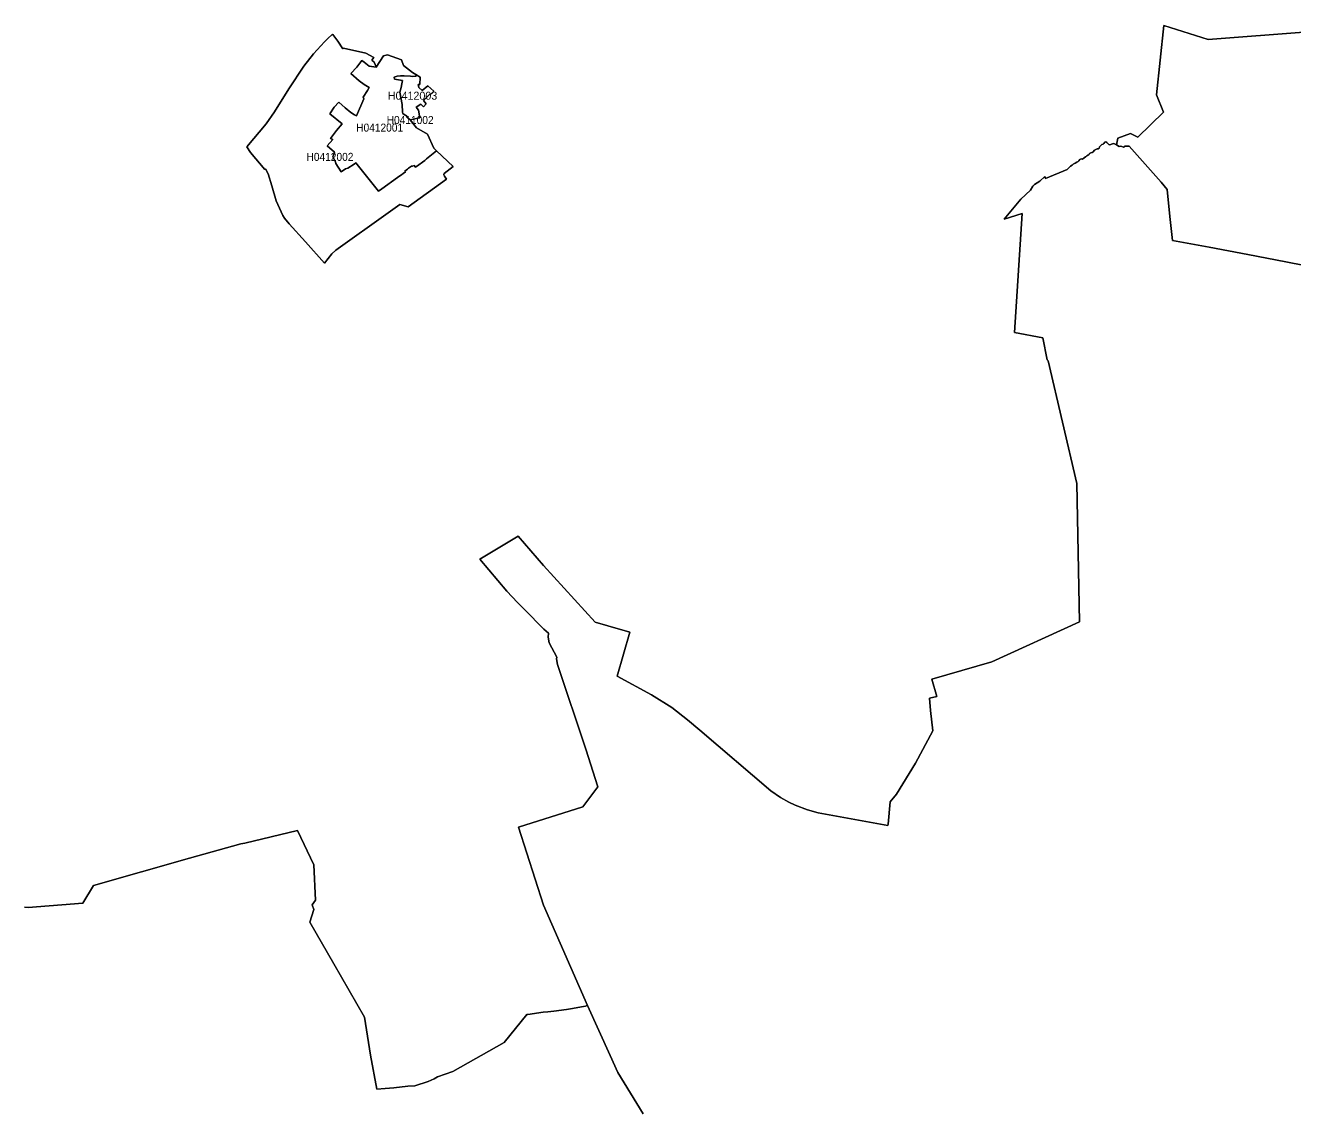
# Model space of a CAD drawing. Extents: x 369010 to 739155, y 6377141 to 6616555.
# Drawn here: x 486137 to 501969, y 6493007 to 6506567 of the extents above; entities that cross this region are included whole.
import ezdxf
from ezdxf.enums import TextEntityAlignment as Align

# ---------------------------------------------------------------- set-up
doc = ezdxf.new("R2010")
doc.units = 0
doc.header["$LTSCALE"] = 40
doc.layers.add('1', color=7, linetype='Continuous', lineweight=13)
doc.layers.add('2', color=7, linetype='Continuous')

msp = doc.modelspace()

# ---------------------------------------------------------------- linework, layer by layer
at = {"layer": '1'}
for points in [[(499298.1, 6504873.83), (499309.02, 6504888.56), (499320.61, 6504896.01), (499333.35, 6504898.49), (499341.79, 6504895.34), (499363.8, 6504911.23), (499381.68, 6504922.49), (499391.61, 6504926.13), (499399.39, 6504936.72), (499411.63, 6504945.33), (499424.05, 6504949.3), (499430.67, 6504964.36), (499447.55, 6504974.95), (499464.59, 6504979.92), (499477.34, 6504987.7), (499492.73, 6505006.07), (499510.44, 6505017.32), (499527.65, 6505021.79), (499539.24, 6505021.79), (499550.66, 6505030.06), (499557.11, 6505048.44), (499578.96, 6505068.13), (499586.07, 6505078.72), (499603.62, 6505083.03), (499611.4, 6505088.65), (499623.48, 6505109.18), (499636.88, 6505110.66), (499646.81, 6505104.87), (499671.47, 6505077.4), (499687.03, 6505073.92), (499718.15, 6505087.99), (499731.55, 6505090.14), (499745.62, 6505086.5), (499768.29, 6505073.1), (499784.84, 6505158.33), (499941.74, 6505214.6), (500036.41, 6505170.25), (500356.16, 6505481.06), (500267.29, 6505700.19), (500361.96, 6506566.6), (500913.42, 6506391.83), (502162.48, 6506486.5)], [(502162.48, 6506486.5), (500913.42, 6506391.83), (500361.96, 6506566.6), (500267.29, 6505700.19), (500356.16, 6505481.06), (500036.41, 6505170.25), (499941.74, 6505214.6), (499784.84, 6505158.33), (499768.29, 6505073.1), (499802.22, 6505052.74), (499824.07, 6505058.37), (499836.81, 6505053.4), (499858, 6505045.62), (499877.36, 6505055.22), (499928.01, 6505057.7), (500327.86, 6504607.7), (500400.52, 6504515.68), (500434.12, 6504176.73), (500469.87, 6503877.16), (500927.65, 6503796.23), (501409.6, 6503704.54), (501883.27, 6503613.02), (502352.47, 6503518.85)], [(502352.47, 6503518.85), (501883.27, 6503613.02), (501409.6, 6503704.54), (500927.65, 6503796.23), (500469.87, 6503877.16), (500434.12, 6504176.73), (500400.52, 6504515.68), (500327.86, 6504607.7), (499928.01, 6505057.7), (499877.36, 6505055.22), (499858, 6505045.62), (499836.81, 6505053.4), (499824.07, 6505058.37), (499802.22, 6505052.74), (499768.29, 6505073.1), (499745.62, 6505086.5), (499731.55, 6505090.14), (499718.15, 6505087.99), (499687.03, 6505073.92), (499671.47, 6505077.4), (499646.81, 6505104.87), (499636.88, 6505110.66), (499623.48, 6505109.18), (499611.4, 6505088.65), (499603.62, 6505083.03), (499586.07, 6505078.72), (499578.96, 6505068.13), (499557.11, 6505048.44), (499550.66, 6505030.06), (499539.24, 6505021.79), (499527.65, 6505021.79), (499510.44, 6505017.32), (499492.73, 6505006.07), (499477.34, 6504987.7), (499464.59, 6504979.92), (499447.55, 6504974.95), (499430.67, 6504964.36), (499424.05, 6504949.3), (499411.63, 6504945.33), (499399.39, 6504936.72), (499391.61, 6504926.13), (499381.68, 6504922.49), (499363.8, 6504911.23), (499341.79, 6504895.34), (499333.35, 6504898.49), (499320.61, 6504896.01), (499309.02, 6504888.56), (499298.1, 6504873.83), (499288.17, 6504866.05), (499275.09, 6504857.94), (499253.91, 6504845.53), (499228.75, 6504832.45), (499215.01, 6504819.38), (499195.98, 6504808.79), (499153.61, 6504767.08), (498883.51, 6504653.71), (498872.92, 6504677.71), (498811.35, 6504619.78), (498746.14, 6504578.57), (498722.81, 6504555.9), (498693.18, 6504507.24), (498572.36, 6504394.86), (498364.32, 6504145.11), (498588.25, 6504217.94), (498496.4, 6502728.9), (498847.6, 6502662.86), (498902.05, 6502387.3), (498916.94, 6502376.04), (499275.09, 6500844.47), (499306.37, 6499114.12), (498211.56, 6498615.29), (497462.99, 6498397.82), (497524.23, 6498181.67), (497434.03, 6498159.99), (497443.96, 6498008.23), (497475.4, 6497751.2), (497257.93, 6497350.18), (497020.1, 6496959.43), (496939.67, 6496866.58), (496914.18, 6496587.37), (496910.7, 6496569.67), (496040.81, 6496729.21)], [(488828.48, 6496342.43), (488878.79, 6496348.39), (489535.35, 6496506.44), (489739.41, 6496079.94), (489760.27, 6495635.56), (489721.37, 6495580.61), (489741.07, 6495520.04), (489690.26, 6495360.66), (489990.65, 6494843.46), (490373.13, 6494174.66), (490448.27, 6493701.15), (490526.39, 6493276.47), (490631.15, 6493285.4), (490741.71, 6493290.87), (490914.49, 6493313.37), (491003.86, 6493316.35), (491167.71, 6493371.63), (491242.85, 6493404.73), (491284.56, 6493430.88), (491476.71, 6493496.26), (492119.36, 6493857.55), (492402.21, 6494207.26), (492414.29, 6494208.25), (492606.44, 6494236.39), (492665.52, 6494242.18), (492740.5, 6494251.29), (492899.55, 6494272.97), (492971.21, 6494285.54), (493038.24, 6494296.63), (493110.23, 6494309.38), (493134.89, 6494313.85), (493143.67, 6494316), (493158.06, 6494319.14), (492609.58, 6495574.66), (492299.93, 6496547.49), (493099.64, 6496802.86), (493291.13, 6497051.45), (493139.69, 6497524.29), (492784.52, 6498582.69), (492772.11, 6498650.55), (492777.07, 6498672.23), (492679.1, 6498853.46), (492670.49, 6498923.79), (492671.32, 6498972.62), (492615.21, 6499021.28), (492562.58, 6499073.58), (492421.41, 6499218.39), (492286.52, 6499357.91), (492154.12, 6499496.93), (491816.32, 6499895.63), (492292.48, 6500186.76), (492612.07, 6499820.16), (493254.72, 6499110.81), (493412.61, 6499065.47), (493689, 6498983.71), (493529.46, 6498436.39), (493960.26, 6498204.51), (494214.15, 6498043.15), (494410.6, 6497892.04), (494563.52, 6497760.8), (495451.78, 6497003.62), (495573.1, 6496918.38), (495673.73, 6496860.62), (495756.15, 6496822.39), (495907.09, 6496763.97), (496040.81, 6496729.21), (496910.7, 6496569.67), (496914.18, 6496587.37), (496939.67, 6496866.58), (497020.1, 6496959.43), (497257.93, 6497350.18), (497475.4, 6497751.2), (497443.96, 6498008.23), (497434.03, 6498159.99), (497524.23, 6498181.67), (497462.99, 6498397.82), (498211.56, 6498615.29), (499306.37, 6499114.12), (499275.09, 6500844.47), (498916.94, 6502376.04), (498902.05, 6502387.3), (498847.6, 6502662.86), (498496.4, 6502728.9), (498588.25, 6504217.94), (498364.32, 6504145.11), (498572.36, 6504394.86), (498693.18, 6504507.24), (498722.81, 6504555.9), (498746.14, 6504578.57), (498811.35, 6504619.78), (498872.92, 6504677.71), (498883.51, 6504653.71), (499153.61, 6504767.08), (499195.98, 6504808.79), (499215.01, 6504819.38), (499228.75, 6504832.45), (499253.91, 6504845.53), (499275.09, 6504857.94), (499288.17, 6504866.05), (499298.1, 6504873.83)], [(496040.81, 6496729.21), (495907.09, 6496763.97), (495756.15, 6496822.39), (495673.73, 6496860.62), (495573.1, 6496918.38), (495451.78, 6497003.62), (494563.52, 6497760.8), (494410.6, 6497892.04), (494214.15, 6498043.15), (493960.26, 6498204.51), (493529.46, 6498436.39), (493689, 6498983.71), (493412.61, 6499065.47), (493254.72, 6499110.81), (492612.07, 6499820.16), (492292.48, 6500186.76), (491816.32, 6499895.63), (492154.12, 6499496.93), (492286.52, 6499357.91), (492421.41, 6499218.39), (492562.58, 6499073.58), (492615.21, 6499021.28), (492671.32, 6498972.62), (492670.49, 6498923.79), (492679.1, 6498853.46), (492777.07, 6498672.23), (492772.11, 6498650.55), (492784.52, 6498582.69), (493139.69, 6497524.29), (493291.13, 6497051.45), (493099.64, 6496802.86), (492299.93, 6496547.49), (492609.58, 6495574.66), (493158.06, 6494319.14), (493441.9, 6493695.85), (493537.23, 6493485.66), (493857.32, 6492968.13)], [(491003.86, 6493316.35), (490914.49, 6493313.37), (490741.71, 6493290.87), (490631.15, 6493285.4), (490526.39, 6493276.47), (490448.27, 6493701.15), (490373.13, 6494174.66), (489990.65, 6494843.46), (489690.26, 6495360.66), (489741.07, 6495520.04), (489721.37, 6495580.61), (489760.27, 6495635.56), (489739.41, 6496079.94), (489535.35, 6496506.44), (488878.79, 6496348.39), (488828.48, 6496342.43), (488188.64, 6496163.68), (486989.57, 6495821.09), (486853.69, 6495601.14), (486174.29, 6495547.02), (486126.96, 6495549.66)], [(486126.96, 6495549.66), (486174.29, 6495547.02), (486853.69, 6495601.14), (486989.57, 6495821.09), (488188.64, 6496163.68), (488828.48, 6496342.43)], [(493857.32, 6492968.13), (493537.23, 6493485.66), (493441.9, 6493695.85), (493158.06, 6494319.14), (493143.67, 6494316), (493134.89, 6494313.85), (493110.23, 6494309.38), (493038.24, 6494296.63), (492971.21, 6494285.54), (492899.55, 6494272.97), (492740.5, 6494251.29), (492665.52, 6494242.18), (492606.44, 6494236.39), (492414.29, 6494208.25), (492402.21, 6494207.26), (492119.36, 6493857.55), (491476.71, 6493496.26), (491284.56, 6493430.88), (491242.85, 6493404.73), (491167.71, 6493371.63), (491003.86, 6493316.35)]]:
    msp.add_lwpolyline(points, dxfattribs=at)
for points in [[(490519.43, 6506043.11), (490613.28, 6506184.45), (490662.93, 6506200.18), (490834.55, 6506136.29), (490861.37, 6506063.47), (490972.75, 6505979.06), (491016.77, 6505952.91), (491017.27, 6505950.93), (491068.41, 6505920.81), (491064.77, 6505829.12), (491043.09, 6505827.46), (491051.53, 6505788.24), (491096.55, 6505754.14), (491163.41, 6505812.57), (491238.55, 6505744.05), (491199.16, 6505701.18), (491191.55, 6505708.13), (491110.78, 6505625.71), (491144.54, 6505585.99), (491111.28, 6505549.25), (491079.5, 6505580.53), (491020.91, 6505542.46), (491047.56, 6505506.88), (491065.27, 6505412.05), (490944.28, 6505384.08), (491025.38, 6505287.26), (491161.42, 6505207.98), (491240.2, 6505030.73), (491274.96, 6504997.63), (491481.01, 6504801.34), (491367.81, 6504716.77), (491364.99, 6504707.66), (491366.82, 6504697.4), (491372.94, 6504683.66), (491398.1, 6504645.6), (490920.12, 6504298.04), (490814.2, 6504326.51), (490669.88, 6504223.73), (490014.81, 6503757.84), (489967.48, 6503713.98), (489873.14, 6503595.81), (489638.95, 6503861.44), (489433.07, 6504086.19), (489374.48, 6504159.35), (489355.94, 6504191.95), (489272.53, 6504375.16), (489218.24, 6504561.69), (489168.92, 6504712.46), (489139.13, 6504772.04), (489130.36, 6504766.75), (488948.8, 6504978.1), (488905.44, 6505050.26), (489144.26, 6505337.24), (489250.02, 6505486.69), (489428.6, 6505773.67), (489616.44, 6506056.85), (489736.77, 6506208.95), (489875.79, 6506359.72), (489910.55, 6506396.63), (489973.93, 6506455.05), (489980.39, 6506451.91), (490039.14, 6506367.67), (490103.19, 6506273.16), (490113.12, 6506279.62), (490390.01, 6506220.53), (490489.48, 6506166.25), (490465.65, 6506130.5), (490493.62, 6506105.34), (490508.18, 6506078.2)], [(491274.96, 6504997.63), (491147.69, 6504897.16), (491125.84, 6504879.62), (491024.72, 6504803.32), (491010.48, 6504794.88), (490993.93, 6504814.74), (490973.58, 6504807.3), (490961.66, 6504808.95), (490925.08, 6504781.81), (490911.18, 6504768.9), (490879.57, 6504746.56), (490886.69, 6504738.12), (490857.23, 6504716.27), (490834.72, 6504699.88), (490816.68, 6504685.15), (490787.05, 6504665.13), (490591.43, 6504524.45), (490550.05, 6504494.16), (490264.06, 6504846.85), (490244.2, 6504831.29), (490167.9, 6504783.79), (490135.3, 6504775.35), (490082.01, 6504735.47), (490015.14, 6504840.07), (490012.33, 6504860.92), (489979.06, 6504921.99), (489991.81, 6504954.59), (489999.09, 6504982.07), (489909.06, 6505062.83), (489978.07, 6505138.63), (489948.45, 6505152.21), (490023.58, 6505251.18), (490094.09, 6505337.9), (489942.32, 6505460.21), (489997.1, 6505543.46), (490052.05, 6505607.01), (490131.49, 6505537.33), (490204.15, 6505476.93), (490249.5, 6505446.97), (490275.81, 6505435.55), (490367.67, 6505647.39), (490357.74, 6505667.92), (490409.71, 6505754.31), (490430.72, 6505789.56), (490369.16, 6505827.79), (490306.6, 6505871.98), (490203.49, 6505965.66), (490276.31, 6506044.93), (490341.68, 6506127.19), (490370.15, 6506105.01), (490431.22, 6506056.69), (490519.43, 6506043.11), (490508.18, 6506078.2), (490493.62, 6506105.34), (490465.65, 6506130.5), (490489.48, 6506166.25), (490390.01, 6506220.53), (490113.12, 6506279.62), (490103.19, 6506273.16), (490039.14, 6506367.67), (489980.39, 6506451.91), (489973.93, 6506455.05), (489910.55, 6506396.63), (489875.79, 6506359.72), (489736.77, 6506208.95), (489616.44, 6506056.85), (489428.6, 6505773.67), (489250.02, 6505486.69), (489144.26, 6505337.24), (488905.44, 6505050.26), (488948.8, 6504978.1), (489130.36, 6504766.75), (489139.13, 6504772.04), (489168.92, 6504712.46), (489218.24, 6504561.69), (489272.53, 6504375.16), (489355.94, 6504191.95), (489374.48, 6504159.35), (489433.07, 6504086.19), (489638.95, 6503861.44), (489873.14, 6503595.81), (489967.48, 6503713.98), (490014.81, 6503757.84), (490669.88, 6504223.73), (490814.2, 6504326.51), (490920.12, 6504298.04), (491398.1, 6504645.6), (491372.94, 6504683.66), (491366.82, 6504697.4), (491364.99, 6504707.66), (491367.81, 6504716.77), (491481.01, 6504801.34)], [(490519.43, 6506043.11), (490431.22, 6506056.69), (490370.15, 6506105.01), (490341.68, 6506127.19), (490276.31, 6506044.93), (490203.49, 6505965.66), (490306.6, 6505871.98), (490369.16, 6505827.79), (490430.72, 6505789.56), (490409.71, 6505754.31), (490357.74, 6505667.92), (490367.67, 6505647.39), (490275.81, 6505435.55), (490249.5, 6505446.97), (490204.15, 6505476.93), (490131.49, 6505537.33), (490052.05, 6505607.01), (489997.1, 6505543.46), (489942.32, 6505460.21), (490094.09, 6505337.9), (490023.58, 6505251.18), (489948.45, 6505152.21), (489978.07, 6505138.63), (489909.06, 6505062.83), (489999.09, 6504982.07), (489991.81, 6504954.59), (489979.06, 6504921.99), (490012.33, 6504860.92), (490015.14, 6504840.07), (490082.01, 6504735.47), (490135.3, 6504775.35), (490167.9, 6504783.79), (490244.2, 6504831.29), (490264.06, 6504846.85), (490550.05, 6504494.16), (490591.43, 6504524.45), (490787.05, 6504665.13), (490816.68, 6504685.15), (490834.72, 6504699.88), (490857.23, 6504716.27), (490886.69, 6504738.12), (490879.57, 6504746.56), (490911.18, 6504768.9), (490925.08, 6504781.81), (490961.66, 6504808.95), (490973.58, 6504807.3), (490993.93, 6504814.74), (491010.48, 6504794.88), (491024.72, 6504803.32), (491125.84, 6504879.62), (491147.69, 6504897.16), (491274.96, 6504997.63), (491240.2, 6505030.73), (491161.42, 6505207.98), (491025.38, 6505287.26), (490944.28, 6505384.08), (490914.82, 6505413.04), (490892.81, 6505439.19), (490881.39, 6505442.67), (490854.91, 6505466.99), (490849.95, 6505480.9), (490843.16, 6505579.04), (490817.01, 6505732.96), (490833.23, 6505788.57), (490839.85, 6505836.23), (490849.78, 6505877.78), (490749.98, 6505894.16), (490744.02, 6505920.48), (490783.25, 6505930.57), (490822.31, 6505935.87), (490868.32, 6505936.36), (490947.76, 6505930.9), (490976.39, 6505929.25), (491018.26, 6505931.73), (491017.27, 6505950.93), (491016.77, 6505952.91), (490972.75, 6505979.06), (490861.37, 6506063.47), (490834.55, 6506136.29), (490662.93, 6506200.18), (490613.28, 6506184.45)], [(491017.27, 6505950.93), (491018.26, 6505931.73), (490976.39, 6505929.25), (490947.76, 6505930.9), (490868.32, 6505936.36), (490822.31, 6505935.87), (490783.25, 6505930.57), (490744.02, 6505920.48), (490749.98, 6505894.16), (490849.78, 6505877.78), (490839.85, 6505836.23), (490833.23, 6505788.57), (490817.01, 6505732.96), (490843.16, 6505579.04), (490849.95, 6505480.9), (490854.91, 6505466.99), (490881.39, 6505442.67), (490892.81, 6505439.19), (490914.82, 6505413.04), (490944.28, 6505384.08), (491065.27, 6505412.05), (491047.56, 6505506.88), (491020.91, 6505542.46), (491079.5, 6505580.53), (491111.28, 6505549.25), (491144.54, 6505585.99), (491110.78, 6505625.71), (491191.55, 6505708.13), (491199.16, 6505701.18), (491238.55, 6505744.05), (491163.41, 6505812.57), (491096.55, 6505754.14), (491051.53, 6505788.24), (491043.09, 6505827.46), (491064.77, 6505829.12), (491068.41, 6505920.81)]]:
    msp.add_lwpolyline(points, close=True, dxfattribs=at)

# ---------------------------------------------------------------- texts
at = {"layer": '2'}
msp.add_text('H0412003', height=100, dxfattribs=at).set_placement((490974.39, 6505637.62), align=Align.CENTER)
at = {"layer": '2', "width": 0.95}
for s, p in [('H0411002', (490944.28, 6505334.07)), ('H0412001', (490563.48, 6505239.1)), ('H0412002', (489942.8, 6504873.54))]:
    msp.add_text(s, height=100, dxfattribs=at).set_placement(p, align=Align.CENTER)

doc.saveas('drawing.dxf')
